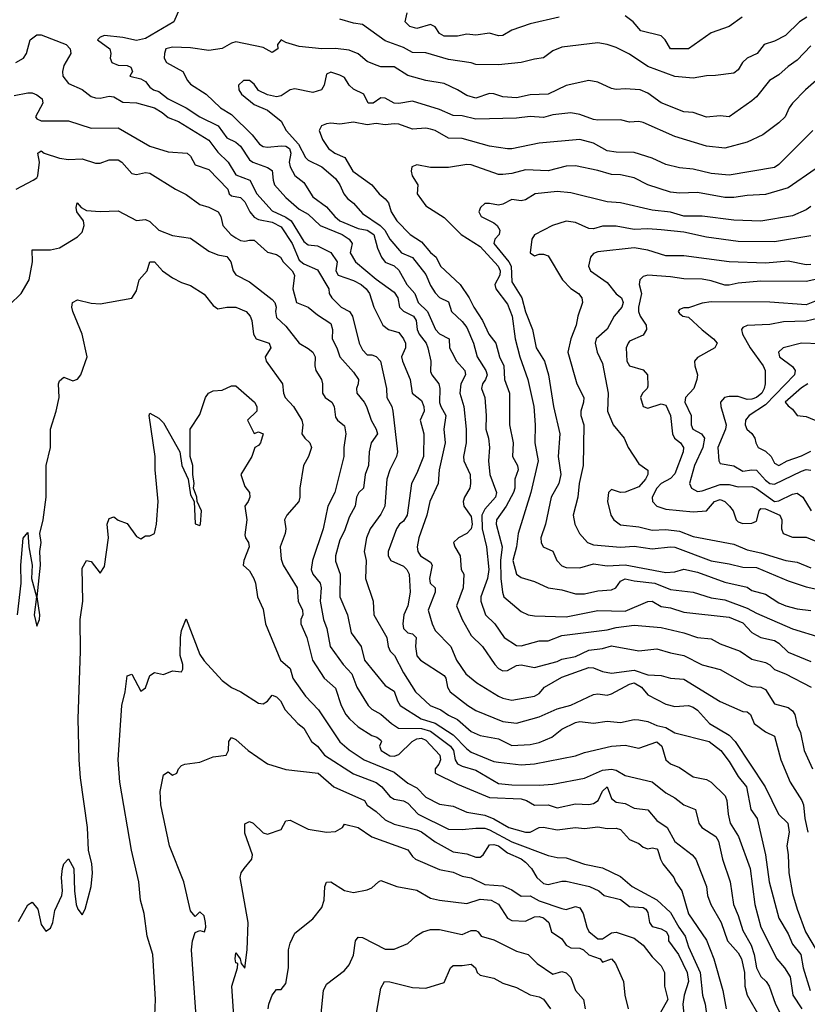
# Model space of a CAD drawing. Header units: metres. Extents: x -46681 to -43747, y -240911 to -237677.
# Tile 575 of 656: x -45799 to -45712, y -239260 to -239151. Entities that reach past the tile are written whole.
import ezdxf

# ---------------------------------------------------------------- set-up
doc = ezdxf.new("R2010")
doc.units = ezdxf.units.M
doc.layers.add('CONTOUR_INDEX', color=1, linetype='Continuous')
doc.layers.add('CONTOUR_INTER', color=3, linetype='Continuous')

msp = doc.modelspace()

# ---------------------------------------------------------------- linework, layer by layer
at = {"layer": 'CONTOUR_INDEX'}
for points, elevation in [([(-45712.1, -239154.16), (-45713.6, -239155.77), (-45714.6, -239156.46), (-45715.6, -239157.37), (-45716.64, -239158.02), (-45718.1, -239159.82), (-45718.6, -239160.26), (-45721.1, -239162), (-45722.1, -239161.92), (-45723.6, -239162.04), (-45725.1, -239161.53), (-45726.1, -239161.47), (-45728.6, -239160.47), (-45730.1, -239159.41), (-45730.93, -239159.02), (-45732.6, -239158.91), (-45733.6, -239159), (-45734.1, -239158.9), (-45735.6, -239158.2), (-45736.6, -239158), (-45739.1, -239158.54), (-45741.1, -239159.5), (-45743.1, -239159.58), (-45744.6, -239159.93), (-45746.1, -239159.82), (-45747.1, -239159.48), (-45747.6, -239159.45), (-45749.1, -239159.95), (-45750.1, -239159.65), (-45751.1, -239159.02), (-45752.6, -239158.33), (-45754.6, -239158), (-45756.6, -239157.46), (-45758.1, -239156.49), (-45759.6, -239156.48), (-45760.1, -239156.3), (-45761.1, -239155.92), (-45762.1, -239155.06), (-45763.1, -239154.67), (-45764.6, -239154.46), (-45766.1, -239154.52), (-45768.6, -239154.24), (-45770.1, -239153.8), (-45770.6, -239153.52), (-45771.02, -239154.02), (-45770.96, -239154.52), (-45771.6, -239154.9), (-45772.6, -239154.34), (-45775.6, -239153.72), (-45776.1, -239153.87), (-45777.1, -239154.47), (-45778.6, -239154.68), (-45780.6, -239154.38), (-45782.6, -239154.31), (-45783.33, -239154.52), (-45783.48, -239155.02), (-45783.54, -239155.52), (-45783.27, -239156.02), (-45781.45, -239157.02), (-45780.94, -239158.02), (-45780.6, -239158.39), (-45778.87, -239159.52), (-45777.3, -239161.02), (-45776.1, -239161.76), (-45773.81, -239164.02), (-45773, -239165.02), (-45772.6, -239165.28), (-45772.1, -239165.35), (-45770.6, -239165.23), (-45770.1, -239165.27), (-45769.67, -239165.52), (-45769.53, -239166.02), (-45769.7, -239167.02), (-45769.6, -239167.52), (-45769.1, -239168.48), (-45768.1, -239169.28), (-45767.1, -239170.87), (-45765.6, -239171.94), (-45764.68, -239173.02), (-45764.1, -239173.5), (-45762.1, -239174.36), (-45761.1, -239174.55), (-45760.35, -239175.02), (-45759.95, -239176.52), (-45759.53, -239177.52), (-45759.1, -239178.08), (-45758.1, -239178.49), (-45757.6, -239178.94), (-45756.73, -239180.52), (-45755.83, -239181.52), (-45755.48, -239182.52), (-45754.45, -239183.52), (-45753.55, -239185.52), (-45753.1, -239186), (-45752.05, -239186.52), (-45751.99, -239187.52), (-45751.76, -239188.02), (-45751.22, -239189.02), (-45750.3, -239190.02), (-45750.22, -239190.52), (-45750.75, -239191.52), (-45750.87, -239192.52), (-45750.42, -239194.02), (-45750.15, -239196.52), (-45750.17, -239198.02), (-45750.44, -239199.52), (-45750.42, -239200.02), (-45749.72, -239201.52), (-45749.67, -239202.52), (-45749.74, -239203.02), (-45750.33, -239204.02), (-45750.49, -239204.52), (-45750.41, -239205.02), (-45749.6, -239206.15), (-45749.5, -239207.02), (-45749.6, -239207.52), (-45750.07, -239208.02), (-45751, -239208.52), (-45751.56, -239209.02), (-45751.43, -239209.52), (-45750.84, -239210.52), (-45750.7, -239212.02), (-45750.42, -239212.52), (-45750.51, -239214.02), (-45751.22, -239216.02), (-45750.61, -239217.52), (-45749.6, -239219.3), (-45748.35, -239220.52), (-45746.98, -239222.52), (-45746.6, -239222.95), (-45746.1, -239223.2), (-45745.6, -239223.16), (-45744.6, -239222.63), (-45744.1, -239222.56), (-45742.6, -239222.82), (-45740.1, -239222.16), (-45739.6, -239221.92), (-45738.1, -239221.62), (-45736.6, -239220.91), (-45735.1, -239220.75), (-45734.1, -239220.45), (-45731.1, -239221.01), (-45729.1, -239220.76), (-45727.6, -239221.22), (-45726.1, -239221.51), (-45724.1, -239222.53), (-45722.1, -239223.05), (-45719.1, -239224.76), (-45718.6, -239224.95), (-45717.6, -239225.01), (-45717.1, -239225.28), (-45716.1, -239226.85), (-45714.6, -239227.26), (-45714.1, -239227.63), (-45713.86, -239228.02), (-45713.6, -239229.21), (-45713.23, -239230.02), (-45712.82, -239232.02), (-45711.89, -239234.02)], 115), ([(-45800.6, -239182.78), (-45799.34, -239181.52), (-45798.44, -239180.02), (-45798.09, -239178.02), (-45798.1, -239176.72), (-45796.1, -239176.69), (-45795.1, -239176.47), (-45793.1, -239175.28), (-45792.6, -239174.74), (-45792.35, -239174.02), (-45792.43, -239173.52), (-45793.18, -239172.52), (-45793.25, -239172.02), (-45793.15, -239171.52), (-45792.71, -239172.02), (-45792.1, -239172.35), (-45790.6, -239172.46), (-45788.6, -239172.41), (-45786.6, -239173.46), (-45785.6, -239173.36), (-45785.1, -239173.59), (-45784.12, -239174.52), (-45782.6, -239175.13), (-45780.6, -239175.42), (-45778.6, -239176.84), (-45777.6, -239177.26), (-45776.6, -239177.46), (-45776.17, -239178.02), (-45775.91, -239179.02), (-45775.6, -239179.48), (-45774.1, -239180.23), (-45771.6, -239182.19), (-45771.3, -239182.52), (-45771.16, -239183.02), (-45771.22, -239183.52), (-45771.1, -239184.18), (-45770.1, -239185.14), (-45768.62, -239187.02), (-45767.6, -239187.59), (-45767.1, -239188.02), (-45766.86, -239188.52), (-45766.89, -239189.52), (-45766.78, -239190.02), (-45766.15, -239191.02), (-45766.02, -239191.52), (-45766.03, -239192.52), (-45765.75, -239193.02), (-45765.01, -239193.52), (-45764.76, -239194.02), (-45764.6, -239195.18), (-45764.39, -239195.52), (-45763.6, -239196.14), (-45763.46, -239197.02), (-45763.69, -239198.52), (-45763.66, -239199.52), (-45764.68, -239203.52), (-45765.44, -239205.02), (-45765.95, -239207.52), (-45767.15, -239211.02), (-45767.28, -239212.02), (-45767.09, -239212.52), (-45766.28, -239213.52), (-45766.19, -239214.02), (-45766.3, -239215.52), (-45765.94, -239217.52), (-45765.56, -239218.52), (-45765.17, -239220.52), (-45763.75, -239222.52), (-45762.79, -239223.52), (-45762.24, -239225.02), (-45760.98, -239227.02), (-45760.6, -239227.44), (-45759.6, -239227.99), (-45758.41, -239229.02), (-45757.62, -239229.52), (-45755.1, -239229.58), (-45754.1, -239229.86), (-45751.9, -239231.52), (-45751.57, -239232.02), (-45751.38, -239233.02), (-45751.1, -239233.47), (-45750.6, -239233.75), (-45749.1, -239234.17), (-45746.6, -239235.64), (-45745.1, -239235.8), (-45742.1, -239235.84), (-45740.6, -239235.74), (-45737.1, -239235.05), (-45735.1, -239234.18), (-45734.1, -239234.05), (-45733.6, -239234.19), (-45732.6, -239234.78), (-45729.6, -239235.45), (-45728.1, -239236.69), (-45727.1, -239237.25), (-45726.1, -239238.01), (-45724.84, -239238.52), (-45724.44, -239240.02), (-45724.13, -239240.52), (-45722.59, -239241.52), (-45722.27, -239242.02), (-45721.84, -239244.02), (-45720.99, -239246.52), (-45720.64, -239249.02), (-45720.1, -239250.24), (-45719.6, -239251.88), (-45718.67, -239253.52), (-45718.34, -239254.52), (-45718.08, -239256.02), (-45717.6, -239256.97), (-45717.02, -239257.52), (-45716.7, -239258.02), (-45715.99, -239260.02), (-45714.23, -239263.52)], 120), ([(-45712.1, -239175.17), (-45716.1, -239175.82), (-45720.1, -239175.78), (-45723.6, -239175.31), (-45726.1, -239174.76), (-45728.6, -239174.48), (-45730.1, -239174.37), (-45731.6, -239174.46), (-45733.6, -239174.09), (-45735.1, -239174.11), (-45736.1, -239174.4), (-45736.6, -239174.34), (-45738.1, -239173.7), (-45739.1, -239173.53), (-45740.63, -239174.02), (-45742.6, -239175.06), (-45742.92, -239175.52), (-45743.09, -239177.02), (-45742.6, -239177.36), (-45742.1, -239177.18), (-45741.6, -239177.17), (-45741.1, -239177.38), (-45739.51, -239180.02), (-45738.6, -239180.96), (-45737.76, -239181.52), (-45737.37, -239182.02), (-45737.3, -239182.52), (-45737.84, -239184.02), (-45738, -239185.02), (-45738.6, -239186.52), (-45738.92, -239188.02), (-45737.94, -239191.52), (-45737.17, -239193.02), (-45737.2, -239193.52), (-45737.51, -239194.52), (-45737.48, -239195.02), (-45737.16, -239196.02), (-45737.25, -239200.52), (-45737.66, -239202.52), (-45737.81, -239204.02), (-45738.34, -239206.02), (-45738.16, -239207.02), (-45737.63, -239208.02), (-45736.76, -239209.02), (-45736.1, -239209.28), (-45733.1, -239209.56), (-45731.6, -239209.43), (-45729.6, -239209.72), (-45727.6, -239209.5), (-45727.1, -239209.56), (-45723.1, -239211.06), (-45721.1, -239211.37), (-45719.6, -239211.75), (-45718.1, -239211.81), (-45714.6, -239213.26), (-45712.6, -239213.94), (-45711.1, -239214.26)], 110), ([(-45711.1, -239187.07), (-45713.1, -239187.03), (-45715.14, -239187.52), (-45715.65, -239188.02), (-45715.56, -239188.52), (-45714.1, -239189.59), (-45713.82, -239190.02), (-45713.87, -239190.52), (-45717.1, -239193.83), (-45718.88, -239195.02), (-45719.3, -239195.52), (-45719.35, -239196.02), (-45719.16, -239196.52), (-45718.6, -239196.99), (-45718.27, -239197.52), (-45718.17, -239198.02), (-45717.89, -239198.52), (-45717.1, -239198.95), (-45716.45, -239199.52), (-45716.1, -239200.28), (-45715.6, -239200.54), (-45714.69, -239200.02), (-45713.1, -239199.47), (-45712.1, -239198.95)], 105), ([(-45775.37, -239268.02), (-45776.06, -239258.02), (-45775.43, -239256.02), (-45775.38, -239255.52), (-45775.6, -239255.44), (-45775.68, -239255.02), (-45775.6, -239254.35), (-45775.14, -239255.02), (-45775.02, -239255.52), (-45774.6, -239256.04), (-45774.35, -239254.02), (-45774.25, -239251.02), (-45775.12, -239246.02), (-45775.01, -239245.52), (-45774.69, -239245.02), (-45773.83, -239244.02), (-45773.75, -239243.52), (-45774.6, -239241.13), (-45774.6, -239240.12), (-45774.1, -239239.83), (-45773.68, -239240.02), (-45772.6, -239241.11), (-45772.1, -239241.25), (-45770.6, -239240.72), (-45770.1, -239239.77), (-45769.6, -239239.7), (-45767.6, -239240.71), (-45765.6, -239241.01), (-45764.6, -239240.96), (-45763.83, -239240.52), (-45763.6, -239240.15), (-45762.09, -239240.52), (-45760.6, -239241.55), (-45756.6, -239242.96), (-45756.1, -239243.71), (-45755.74, -239244.02), (-45753.1, -239245.15), (-45751.6, -239245.45), (-45750.6, -239245.89), (-45749.6, -239246.08), (-45748.1, -239246.8), (-45746.1, -239246.96), (-45745.1, -239247.38), (-45744.1, -239248.08), (-45743.1, -239248.04), (-45742.1, -239248.6), (-45739.6, -239249.45), (-45739.1, -239249.58), (-45738.1, -239249.23), (-45737.6, -239249.4), (-45737.25, -239250.02), (-45736.84, -239251.52), (-45736.6, -239251.99), (-45735.6, -239252.81), (-45735.1, -239252.81), (-45734.1, -239252.15), (-45733.6, -239252.07), (-45731.6, -239252.74), (-45730.6, -239253.52), (-45729.6, -239254.79), (-45728.6, -239255.79), (-45728.24, -239256.52), (-45728.24, -239258.02), (-45727.89, -239259.52), (-45728.73, -239261.02)], 125)]:
    msp.add_lwpolyline(points, dxfattribs=dict(at, elevation=elevation))
at = {"layer": 'CONTOUR_INTER'}
for points, elevation in [([(-45781.6, -239149.57), (-45782.45, -239151.52), (-45785.6, -239153.36), (-45786.6, -239153.6), (-45788.1, -239153.25), (-45790.1, -239153.04), (-45790.6, -239153.23), (-45790.88, -239153.52), (-45789.51, -239154.52), (-45789.4, -239155.02), (-45789.49, -239155.52), (-45789.29, -239156.02), (-45788.6, -239156.31), (-45787.6, -239156.36), (-45787.2, -239156.52), (-45787.03, -239157.02), (-45787.33, -239157.52), (-45786.1, -239157.82), (-45785.6, -239158.11), (-45785.1, -239158.75), (-45784.71, -239159.02), (-45784.1, -239159.21), (-45783.07, -239160.02), (-45781.1, -239161.01), (-45779.6, -239162.02), (-45777.57, -239163.02), (-45776.6, -239164.33), (-45775.6, -239164.81), (-45775.1, -239165.25), (-45774.1, -239166.78), (-45773.73, -239167.02), (-45772.1, -239167.61), (-45771.6, -239167.96), (-45771.5, -239169.02), (-45771.32, -239169.52), (-45770.1, -239170.91), (-45768.6, -239172.2), (-45767.6, -239172.75), (-45766.28, -239174.02), (-45763.85, -239175.02), (-45763.07, -239175.52), (-45762.77, -239176.02), (-45762.98, -239177.02), (-45762.37, -239178.02), (-45760.1, -239179.96), (-45758.1, -239181.39), (-45757.7, -239182.02), (-45757.52, -239183.02), (-45757.1, -239183.47), (-45755.97, -239184.02), (-45755.67, -239184.52), (-45755.56, -239185.52), (-45755.36, -239186.02), (-45754.59, -239187.02), (-45754.38, -239187.52), (-45754.08, -239189.02), (-45754.1, -239190.14), (-45753.96, -239190.52), (-45753.18, -239191.52), (-45753.06, -239192.02), (-45753.1, -239193.55), (-45752.96, -239194.02), (-45752.39, -239195.02), (-45752.61, -239196.52), (-45752.47, -239198.02), (-45753.14, -239201.02), (-45753.25, -239202.52), (-45754.18, -239204.52), (-45754.52, -239206.02), (-45755.4, -239208.52), (-45755.58, -239209.52), (-45755.49, -239210.02), (-45755.2, -239210.52), (-45754.1, -239211.21), (-45753.93, -239211.52), (-45754.2, -239213.02), (-45754.14, -239213.52), (-45753.57, -239214.02), (-45753.59, -239214.52), (-45754.35, -239216.52), (-45753.93, -239218.02), (-45753.6, -239218.75), (-45751.86, -239220.52), (-45751.24, -239222.02), (-45750.21, -239223.52), (-45749, -239224.52), (-45746.6, -239225.99), (-45746.1, -239226.22), (-45745.1, -239226.43), (-45742.6, -239226), (-45742.1, -239225.7), (-45741.52, -239225.02), (-45739.6, -239223.89), (-45736.6, -239222.85), (-45736.1, -239222.89), (-45735.1, -239223.28), (-45734.1, -239223.47), (-45731.6, -239223.14), (-45730.1, -239223.64), (-45728.6, -239223.72), (-45727.6, -239224), (-45726.1, -239224.12), (-45722.1, -239226.59), (-45719.6, -239227.7), (-45719.1, -239227.73), (-45718.75, -239228.02), (-45718.35, -239229.02), (-45717.1, -239229.93), (-45716.1, -239230.41), (-45715.38, -239233.02), (-45714.37, -239235.52), (-45713.07, -239237.52), (-45712.89, -239238.02), (-45712.74, -239239.52), (-45712.42, -239241.02)], 116), ([(-45712.54, -239151.02), (-45713.35, -239151.52), (-45714.87, -239153.02), (-45716.1, -239153.67), (-45717.22, -239154.02), (-45718.03, -239155.02), (-45719.11, -239155.52), (-45719.63, -239156.02), (-45720.1, -239156.84), (-45720.6, -239157.18), (-45722.6, -239157.46), (-45723.6, -239157.48), (-45725.1, -239157.75), (-45727.1, -239157.56), (-45730.1, -239156.46), (-45732.1, -239155.11), (-45733.6, -239154.37), (-45734.59, -239154.02), (-45735.6, -239153.85), (-45739.6, -239154.31), (-45740.6, -239154.73), (-45741.6, -239155.51), (-45742.6, -239155.63), (-45744.1, -239156.03), (-45746.6, -239156.27), (-45749.1, -239156.25), (-45749.6, -239156.06), (-45752.1, -239155.7), (-45754.6, -239154.93), (-45756.1, -239154.9), (-45757.1, -239154.37), (-45759.1, -239153.62), (-45761.6, -239151.82), (-45762.6, -239151.67), (-45764.1, -239151.23)], 116), ([(-45739.9, -239151.02), (-45743.1, -239151.73), (-45745.1, -239152.43), (-45746.1, -239153.03), (-45746.6, -239153.06), (-45747.6, -239152.76), (-45749.1, -239153), (-45750.1, -239152.87), (-45751.1, -239153.11), (-45752.6, -239153.1), (-45753.1, -239152.8), (-45753.6, -239152.09), (-45754.1, -239151.83), (-45755.6, -239152.26), (-45756.4, -239152.02), (-45756.91, -239151.52), (-45756.67, -239150.52)], 117), ([(-45719.66, -239151.02), (-45721.1, -239152.05), (-45723.1, -239152.72), (-45725.6, -239154.52), (-45727.6, -239154.49), (-45728.16, -239153.52), (-45728.6, -239153.07), (-45730.87, -239152.52), (-45731.7, -239151.52), (-45732.6, -239150.85)], 117), ([(-45799.91, -239156.02), (-45799.06, -239155.52), (-45798.73, -239155.02), (-45798.32, -239153.52), (-45797.6, -239152.96), (-45797.1, -239152.96), (-45794.36, -239154.02), (-45793.9, -239154.52), (-45793.84, -239155.02), (-45794.6, -239156.36), (-45794.77, -239157.02), (-45794.71, -239157.52), (-45794.1, -239158.34), (-45792.6, -239159.01), (-45791.6, -239159.76), (-45791.1, -239159.92), (-45790.6, -239159.95), (-45789.6, -239159.74), (-45789.1, -239159.81), (-45788.1, -239160.38), (-45786.6, -239160.47), (-45784.6, -239161.03), (-45783.73, -239161.52), (-45783.1, -239162.08), (-45781.95, -239162.52), (-45778.6, -239164.61), (-45777.6, -239165.91), (-45776.46, -239167.02), (-45775.6, -239168.43), (-45774.06, -239169.02), (-45773.27, -239170.52), (-45771.6, -239172.4), (-45770.1, -239173.08), (-45769.5, -239173.52), (-45768.1, -239175.79), (-45767.6, -239176.16), (-45766.6, -239176.25), (-45765.1, -239177), (-45764.4, -239178.02), (-45764.56, -239179.02), (-45764.29, -239179.52), (-45762.6, -239180.1), (-45761.77, -239180.52), (-45761.2, -239181.02), (-45760.85, -239181.52), (-45760.37, -239183.02), (-45759.38, -239185.02), (-45758.74, -239185.52), (-45757.6, -239185.85), (-45757.09, -239186.52), (-45756.85, -239187.02), (-45756.85, -239187.52), (-45757.31, -239188.52), (-45757.2, -239189.02), (-45756.34, -239191.02), (-45756.14, -239192.52), (-45755.1, -239193.33), (-45754.85, -239194.02), (-45754.81, -239194.52), (-45755.25, -239195.52), (-45754.84, -239197.02), (-45754.86, -239199.52), (-45755.6, -239201.37), (-45756.21, -239202.52), (-45756.68, -239206.02), (-45757.1, -239206.68), (-45757.53, -239207.02), (-45757.86, -239207.52), (-45758.78, -239210.02), (-45758.77, -239210.52), (-45758.5, -239211.02), (-45757.1, -239211.64), (-45756.7, -239212.02), (-45756.46, -239212.52), (-45756.33, -239214.52), (-45756.62, -239216.02), (-45757.03, -239217.02), (-45757.15, -239218.02), (-45757.07, -239218.52), (-45756.6, -239219.02), (-45756.1, -239219.11), (-45755.68, -239219.52), (-45755.74, -239220.52), (-45755.6, -239221.55), (-45755.2, -239222.02), (-45752.6, -239223.72), (-45752.42, -239224.02), (-45752.22, -239225.02), (-45751.94, -239225.52), (-45749.98, -239227.02), (-45749.1, -239227.57), (-45746.1, -239228.81), (-45744.6, -239228.99), (-45742.1, -239228.3), (-45740.1, -239227.42), (-45738.6, -239226.98), (-45736.1, -239225.81), (-45735.6, -239225.75), (-45734.6, -239225.89), (-45734.1, -239225.75), (-45732.1, -239224.66), (-45731.6, -239224.52), (-45730.8, -239225.02), (-45730.1, -239225.87), (-45728.1, -239226.87), (-45727.1, -239227.15), (-45725.6, -239227.04), (-45725.1, -239227.22), (-45724.6, -239227.55), (-45723.29, -239229.02), (-45721.1, -239230.32), (-45720.43, -239231.02), (-45717.11, -239236.02), (-45715.64, -239239.02), (-45714.64, -239240.02), (-45714.46, -239241.02), (-45714.75, -239242.52), (-45714.59, -239243.52), (-45714.51, -239245.52), (-45714.1, -239247.79), (-45713.58, -239249.52), (-45712.66, -239252.02), (-45711.48, -239254.02)], 117), ([(-45711.48, -239158.02), (-45712.66, -239159.02), (-45714.1, -239160.52), (-45714.48, -239161.02), (-45714.93, -239162.02), (-45715.6, -239162.68), (-45717.4, -239164.02), (-45719.1, -239164.82), (-45721.6, -239165.49), (-45723.6, -239165.26), (-45727.1, -239164.18), (-45730.6, -239162.65), (-45731.1, -239162.53), (-45732.1, -239162.59), (-45733.1, -239162.36), (-45735.6, -239162.39), (-45736.1, -239162.32), (-45737.6, -239161.75), (-45738.6, -239161.56), (-45740.6, -239161.79), (-45741.6, -239162.1), (-45743.1, -239161.99), (-45744.6, -239162.17), (-45749.1, -239162.28), (-45750.6, -239161.91), (-45751.6, -239161.87), (-45753.1, -239161.19), (-45756.1, -239160.27), (-45757.6, -239160.53), (-45758.1, -239160.51), (-45759.1, -239159.96), (-45759.6, -239159.91), (-45760.44, -239160.52), (-45760.98, -239160.52), (-45761.47, -239159.52), (-45762.6, -239158.97), (-45763.07, -239158.52), (-45763.6, -239157.68), (-45764.1, -239157.4), (-45765.1, -239157.1), (-45765.6, -239157.29), (-45765.84, -239158.52), (-45766.15, -239159.02), (-45767.1, -239159.34), (-45769.1, -239158.92), (-45769.6, -239159.03), (-45770.6, -239159.71), (-45771.1, -239159.81), (-45772.1, -239159.59), (-45773.1, -239159.1), (-45773.6, -239158.42), (-45774.1, -239157.99), (-45774.76, -239158.02), (-45775.32, -239158.52), (-45775.29, -239159.02), (-45774.98, -239159.52), (-45773.6, -239160.66), (-45772.1, -239161.29), (-45770.6, -239162.51), (-45770.05, -239163.52), (-45768.67, -239165.02), (-45767.92, -239166.52), (-45767.6, -239166.82), (-45766.09, -239167.52), (-45764.6, -239168.83), (-45764.1, -239169.51), (-45763.67, -239170.52), (-45763.26, -239171.02), (-45762.6, -239171.56), (-45761.6, -239172.71), (-45759.66, -239174.02), (-45759.13, -239174.52), (-45758.6, -239175.53), (-45757.3, -239177.02), (-45756.1, -239177.56), (-45754.6, -239179.43), (-45754.1, -239180.63), (-45753.6, -239181.46), (-45753.1, -239181.96), (-45752.1, -239182.46), (-45751.79, -239183.52), (-45750.6, -239184.61), (-45750.1, -239185.28), (-45749.35, -239187.02), (-45748.96, -239188.52), (-45747.97, -239190.02), (-45747.85, -239190.52), (-45748.01, -239191.02), (-45748.37, -239191.52), (-45748.47, -239192.02), (-45748.09, -239193.02), (-45747.94, -239195.02), (-45747.99, -239196.52), (-45747.68, -239197.52), (-45747.58, -239198.52), (-45747.69, -239200.02), (-45747.56, -239201.52), (-45746.8, -239203.52), (-45746.91, -239204.02), (-45748.1, -239205.34), (-45748.42, -239206.02), (-45748.4, -239207.52), (-45747.93, -239209.52), (-45747.67, -239212.02), (-45747.79, -239213.02), (-45748.54, -239215.02), (-45748.53, -239215.52), (-45748.02, -239217.02), (-45747, -239218.02), (-45745.97, -239219.52), (-45744.6, -239220.39), (-45744.1, -239220.44), (-45742.1, -239219.89), (-45741.1, -239219.88), (-45739.6, -239219.32), (-45734.6, -239218.66), (-45733.6, -239218.43), (-45731.6, -239218.18), (-45728.6, -239218.43), (-45726.1, -239219.01), (-45724.6, -239219.52), (-45723.1, -239219.66), (-45722.1, -239220.23), (-45719.89, -239221.02), (-45718.6, -239221.93), (-45717.1, -239222.3), (-45716.6, -239222.56), (-45716.1, -239223.04), (-45714.88, -239223.52), (-45712.06, -239225.02)], 114), ([(-45800.1, -239159.66), (-45798.6, -239159.35), (-45798.1, -239159.38), (-45797.6, -239159.58), (-45797.02, -239160.02), (-45796.92, -239160.52), (-45797.74, -239162.02), (-45797.6, -239162.24), (-45797.1, -239162.45), (-45794.1, -239162.45), (-45791.6, -239163.27), (-45788.6, -239163.24), (-45785.1, -239165.25), (-45783.1, -239165.87), (-45780.98, -239166.02), (-45780.6, -239166.36), (-45780.1, -239167.31), (-45778.6, -239167.82), (-45776.5, -239170.02), (-45776.33, -239170.52), (-45776.1, -239170.74), (-45775.1, -239170.94), (-45774.6, -239171.41), (-45774.05, -239172.52), (-45773.6, -239173.08), (-45773.1, -239173.36), (-45771.6, -239173.65), (-45770.6, -239174.18), (-45769.4, -239176.02), (-45768.6, -239177.84), (-45768.1, -239178.25), (-45766.6, -239178.91), (-45765.34, -239181.02), (-45765.3, -239181.52), (-45765.02, -239182.02), (-45763.96, -239183.02), (-45763.05, -239183.52), (-45762.71, -239184.02), (-45762, -239187.02), (-45761.6, -239187.75), (-45761.1, -239188.31), (-45760.6, -239188.3), (-45760.1, -239188.47), (-45759.62, -239189.02), (-45758.98, -239192.02), (-45758.93, -239193.02), (-45758.39, -239194.02), (-45758.25, -239194.52), (-45757.76, -239199.02), (-45757.87, -239199.52), (-45758.59, -239201.02), (-45758.91, -239202.02), (-45759.15, -239205.02), (-45759.6, -239205.89), (-45760.78, -239207.52), (-45761.18, -239208.52), (-45761.43, -239210.02), (-45761.22, -239211.02), (-45761.3, -239213.02), (-45760.43, -239215.52), (-45760.36, -239217.02), (-45758.92, -239219.52), (-45758.76, -239220.52), (-45758.56, -239221.02), (-45758.07, -239221.52), (-45757.1, -239223.43), (-45755.74, -239225.52), (-45754.12, -239227.02), (-45752.95, -239227.52), (-45752.1, -239228.11), (-45751.1, -239228.58), (-45749.6, -239229.92), (-45748.6, -239230.36), (-45746.6, -239230.72), (-45745.1, -239231.45), (-45743.1, -239231.34), (-45742.1, -239231.11), (-45740.7, -239230.52), (-45739.6, -239229.65), (-45738.1, -239228.91), (-45737.6, -239228.81), (-45736.1, -239228.97), (-45734.6, -239228.78), (-45733.1, -239228.93), (-45731.6, -239228.58), (-45731.1, -239228.61), (-45730.1, -239228.79), (-45729.1, -239229.24), (-45728.1, -239229.45), (-45727.1, -239230.05), (-45723.3, -239231.02), (-45722.04, -239232.02), (-45721.1, -239233.21), (-45720.1, -239234.86), (-45719.19, -239236.02), (-45718.71, -239238.52), (-45718.02, -239239.52), (-45717.08, -239243.52), (-45716.68, -239246.52), (-45715.62, -239250.52), (-45714.6, -239252.27), (-45714.1, -239253.38), (-45713.19, -239254.52), (-45712.94, -239256.02), (-45712.14, -239258.52)], 118), ([(-45711.86, -239163.52), (-45715.6, -239167.29), (-45716.1, -239167.6), (-45721.1, -239168.47), (-45723.1, -239168.28), (-45725.1, -239167.79), (-45726.6, -239167.64), (-45728.1, -239167.29), (-45729.6, -239166.58), (-45731.6, -239165.96), (-45733.6, -239165.93), (-45734.6, -239165.77), (-45736.1, -239164.93), (-45737.6, -239164.51), (-45742.1, -239164.93), (-45745.1, -239165.56), (-45745.6, -239165.55), (-45747.6, -239165.24), (-45750.6, -239164.42), (-45752.1, -239164.36), (-45753.6, -239163.51), (-45754.1, -239163.36), (-45754.6, -239163.27), (-45756.1, -239163.39), (-45757.6, -239162.84), (-45758.1, -239162.79), (-45759.1, -239162.89), (-45760.1, -239162.77), (-45761.1, -239162.89), (-45762.6, -239162.59), (-45764.1, -239162.84), (-45765.1, -239162.72), (-45765.6, -239162.78), (-45766.16, -239163.02), (-45766.39, -239163.52), (-45766.02, -239164.52), (-45765.38, -239165.52), (-45764.68, -239166.02), (-45763.58, -239166.52), (-45762.67, -239168.02), (-45760.6, -239169.52), (-45759.77, -239170.52), (-45759.1, -239171.06), (-45758.75, -239171.52), (-45758.45, -239172.52), (-45757.82, -239173.52), (-45756.35, -239175.02), (-45755.1, -239175.84), (-45754.1, -239177), (-45753.48, -239177.52), (-45752.98, -239178.52), (-45750.84, -239180.52), (-45749.82, -239182.02), (-45749.33, -239183.02), (-45748.37, -239184.52), (-45747.67, -239186.02), (-45746.89, -239187.02), (-45746.49, -239188.52), (-45746, -239189.52), (-45745.91, -239191.02), (-45745.39, -239192.52), (-45745.39, -239196.02), (-45744.98, -239198.02), (-45745.05, -239199.52), (-45744.5, -239200.52), (-45744.42, -239201.02), (-45744.79, -239202.02), (-45744.79, -239203.02), (-45744.93, -239203.52), (-45745.76, -239205.02), (-45746.8, -239206.52), (-45746.84, -239207.02), (-45746.17, -239209.52), (-45746.35, -239211.02), (-45746.33, -239213.02), (-45746.15, -239214.52), (-45745.99, -239215.02), (-45744.1, -239216.65), (-45743.3, -239217.02), (-45742.6, -239217.14), (-45739.1, -239217.25), (-45735.6, -239216.56), (-45732.6, -239216.6), (-45730.1, -239215.56), (-45729.6, -239215.52), (-45728.6, -239216.09), (-45727.6, -239216.24), (-45726.1, -239216.72), (-45721.1, -239217.28), (-45719.6, -239217.89), (-45718.6, -239218.96), (-45718.1, -239219.28), (-45717.59, -239219.52), (-45716.1, -239219.85), (-45715.6, -239220.15), (-45714.6, -239221.14), (-45712.1, -239222.17)], 113), ([(-45799.88, -239170.02), (-45797.99, -239169.02), (-45797.6, -239168.74), (-45797.49, -239168.52), (-45797.29, -239167.02), (-45797.49, -239166.02), (-45797.1, -239165.77), (-45796.8, -239166.02), (-45795.1, -239166.58), (-45794.1, -239166.71), (-45792.6, -239166.65), (-45791.1, -239167.12), (-45790.6, -239167.12), (-45789.6, -239166.75), (-45788.6, -239166.75), (-45788.21, -239167.02), (-45787.1, -239168.26), (-45786.6, -239168.37), (-45785.6, -239168.16), (-45785.1, -239168.25), (-45782.27, -239170.02), (-45781.1, -239170.59), (-45779.6, -239171.71), (-45778.6, -239171.99), (-45777.56, -239172.52), (-45777.27, -239173.02), (-45777.04, -239174.02), (-45776.16, -239175.02), (-45775.6, -239175.39), (-45775.1, -239175.67), (-45774.6, -239175.76), (-45774.1, -239175.62), (-45773.6, -239175.65), (-45772.1, -239176.95), (-45771.1, -239177.22), (-45770.67, -239177.52), (-45770.38, -239178.02), (-45769.38, -239179.02), (-45769.11, -239179.52), (-45769.31, -239181.02), (-45768.92, -239182.52), (-45767.6, -239183.05), (-45766.6, -239183.9), (-45765.1, -239184.86), (-45764.91, -239185.52), (-45764.97, -239186.52), (-45764.44, -239187.52), (-45764.11, -239188.52), (-45762.6, -239190.21), (-45762.07, -239191.02), (-45762.08, -239191.52), (-45762.26, -239192.02), (-45762.23, -239192.52), (-45761.42, -239193.52), (-45761.16, -239194.02), (-45760.66, -239195.52), (-45760.09, -239196.52), (-45759.97, -239197.02), (-45760.66, -239198.02), (-45760.89, -239199.02), (-45760.94, -239200.52), (-45761.32, -239201.52), (-45761.49, -239203.02), (-45762.02, -239203.52), (-45762.29, -239204.02), (-45762.43, -239205.02), (-45763.1, -239206.25), (-45763.6, -239207.75), (-45764.1, -239208.74), (-45764.6, -239210.52), (-45764.6, -239211.08), (-45764.08, -239212.52), (-45764.13, -239215.02), (-45763.26, -239217.02), (-45762.85, -239219.02), (-45761.76, -239220.52), (-45761.38, -239222.02), (-45759.1, -239224.81), (-45758.1, -239225.45), (-45757.75, -239226.52), (-45757.44, -239227.02), (-45755.12, -239228.52), (-45753.6, -239228.98), (-45751.6, -239230.28), (-45750.1, -239231.81), (-45749.6, -239232.18), (-45747.1, -239233.21), (-45746.6, -239233.29), (-45744.1, -239233.59), (-45742.6, -239233.48), (-45738.1, -239232.6), (-45737.1, -239232.22), (-45734.1, -239231.51), (-45732.6, -239231.42), (-45731.1, -239231.75), (-45729.1, -239231.06), (-45728.53, -239231.52), (-45728.11, -239233.02), (-45727.6, -239233.47), (-45726.6, -239233.89), (-45725.1, -239234.9), (-45723.6, -239235.22), (-45723.1, -239235.51), (-45721.53, -239237.02), (-45721.36, -239237.52), (-45721.23, -239239.02), (-45720.99, -239240.02), (-45720.07, -239241.52), (-45718.79, -239245.02), (-45718.26, -239249.02), (-45717.62, -239251.52), (-45715.83, -239255.02), (-45714.98, -239256.02), (-45714.38, -239257.02), (-45714.06, -239259.02), (-45713.08, -239260.52)], 119), ([(-45711.6, -239167.8), (-45714.6, -239169.86), (-45717.1, -239170.58), (-45719.1, -239170.7), (-45720.6, -239170.94), (-45721.6, -239170.94), (-45724.6, -239170.39), (-45726.6, -239170.44), (-45727.6, -239170.34), (-45730.1, -239169.54), (-45731.6, -239168.76), (-45733.1, -239168.44), (-45734.1, -239168.38), (-45735.6, -239167.93), (-45738.1, -239167.43), (-45739.1, -239167.47), (-45741.1, -239167.99), (-45743.6, -239167.88), (-45745.1, -239168.29), (-45746.1, -239168.4), (-45746.6, -239168.38), (-45749.6, -239167.31), (-45750.1, -239167.29), (-45752.1, -239167.61), (-45754.1, -239167.63), (-45755.6, -239167.33), (-45756.17, -239167.52), (-45756.23, -239168.02), (-45756.12, -239168.52), (-45755.51, -239169.52), (-45755.56, -239170.52), (-45754.6, -239171.83), (-45752.6, -239173.13), (-45750.73, -239175.02), (-45748.6, -239176.33), (-45746.63, -239178.52), (-45746.41, -239179.02), (-45746.44, -239179.52), (-45746.98, -239180.52), (-45746.9, -239181.02), (-45745.6, -239182.71), (-45745.08, -239184.02), (-45744.75, -239186.52), (-45744.24, -239188.52), (-45743.34, -239191.02), (-45742.69, -239194.02), (-45742.55, -239196.02), (-45742.59, -239198.02), (-45742.2, -239200.02), (-45743, -239203.52), (-45744.43, -239208.02), (-45744.59, -239209.52), (-45744.99, -239211.02), (-45744.6, -239212.52), (-45744.1, -239212.91), (-45742.6, -239213.33), (-45741.1, -239214.05), (-45739.6, -239214.25), (-45738.1, -239214.7), (-45737.1, -239214.69), (-45735.6, -239214.37), (-45734.1, -239214.27), (-45733.62, -239214.02), (-45733.1, -239213.32), (-45732.6, -239213.03), (-45731.6, -239213.28), (-45729.33, -239213.52), (-45727.6, -239214.24), (-45725.1, -239214.51), (-45723.1, -239215.14), (-45721.6, -239215.36), (-45719.1, -239216.28), (-45718.1, -239216.84), (-45714.1, -239218.55), (-45710.97, -239219.52)], 112), ([(-45712.1, -239171.92), (-45712.6, -239172.27), (-45714.1, -239172.96), (-45717.6, -239173.53), (-45720.6, -239173.42), (-45724.1, -239172.98), (-45726.1, -239172.99), (-45727.6, -239172.54), (-45729.6, -239172.32), (-45733.1, -239171.5), (-45734.6, -239171.42), (-45738.6, -239170.41), (-45740.1, -239170.25), (-45742.54, -239170.52), (-45743.6, -239171.18), (-45744.1, -239171.28), (-45745.1, -239171.15), (-45746.1, -239171.67), (-45746.6, -239171.77), (-45747.6, -239171.57), (-45748.1, -239171.6), (-45748.57, -239172.02), (-45748.76, -239172.52), (-45748.5, -239173.02), (-45747.1, -239173.71), (-45746.72, -239174.02), (-45746.45, -239174.52), (-45746.52, -239175.02), (-45747.01, -239175.52), (-45747.09, -239176.02), (-45745.43, -239178.02), (-45745.18, -239178.52), (-45745.1, -239180.24), (-45744.02, -239182.02), (-45743.6, -239183.54), (-45742.82, -239185.52), (-45742.41, -239187.52), (-45741.5, -239189.02), (-45741.05, -239190.52), (-45740.51, -239194.02), (-45739.82, -239197.02), (-45739.98, -239199.52), (-45739.71, -239201.52), (-45739.91, -239202.52), (-45740.77, -239204.02), (-45741.38, -239207.02), (-45741.9, -239208.52), (-45741.89, -239209.02), (-45741.67, -239209.52), (-45740.6, -239209.98), (-45740.13, -239211.02), (-45739.6, -239211.6), (-45739.1, -239211.81), (-45737.6, -239211.82), (-45736.1, -239211.4), (-45734.6, -239211.62), (-45732.6, -239211.48), (-45728.1, -239212.33), (-45727.1, -239212.26), (-45726.1, -239211.99), (-45724.6, -239212.32), (-45721.6, -239213.41), (-45719.1, -239213.98), (-45718.6, -239214.35), (-45717.1, -239214.72), (-45715.6, -239215.71), (-45714.84, -239216.02), (-45713.6, -239216.35), (-45712.1, -239216.56)], 111), ([(-45712.1, -239178.32), (-45712.6, -239178.36), (-45714.6, -239177.96), (-45717.1, -239178.18), (-45721.1, -239178.04), (-45726.1, -239177.35), (-45728.1, -239177.36), (-45730.1, -239176.73), (-45731.6, -239176.48), (-45735.6, -239176.94), (-45736.1, -239177.12), (-45736.41, -239177.52), (-45736.64, -239178.52), (-45736.41, -239179.02), (-45734.6, -239180.32), (-45733.6, -239181.56), (-45732.99, -239182.02), (-45732.8, -239182.52), (-45732.96, -239183.02), (-45733.8, -239184.02), (-45734.6, -239185.45), (-45735.81, -239186.52), (-45735.9, -239187.02), (-45735.69, -239188.02), (-45735.1, -239189.25), (-45734.49, -239192.52), (-45734.53, -239194.52), (-45733.93, -239196.02), (-45732.7, -239197.52), (-45732.26, -239198.52), (-45731.1, -239200.34), (-45730.1, -239201.05), (-45730.08, -239201.52), (-45730.33, -239202.02), (-45731.1, -239202.88), (-45732.6, -239203.47), (-45733.1, -239203.51), (-45734.1, -239203.16), (-45734.42, -239203.52), (-45734.55, -239204.52), (-45734.16, -239206.02), (-45733.86, -239206.52), (-45733.1, -239207.07), (-45731.1, -239207.3), (-45729.6, -239207.67), (-45728.1, -239207.6), (-45726.6, -239207.77), (-45725.1, -239208.35), (-45720.6, -239209.22), (-45719.1, -239209.84), (-45717.6, -239210.17), (-45714.84, -239211.02), (-45713.6, -239211.22), (-45712.1, -239211.82)], 109), ([(-45799.72, -239217.02), (-45799.32, -239213.52), (-45799.35, -239211.52), (-45799.1, -239208.56), (-45798.6, -239207.93), (-45798.49, -239209.52), (-45798.12, -239211.52), (-45798.18, -239213.02), (-45797.64, -239215.02), (-45797.87, -239217.02), (-45797.6, -239218.27), (-45797.3, -239217.52), (-45797.25, -239217.02), (-45797.54, -239215.02), (-45797.17, -239211.52), (-45797.26, -239210.02), (-45797.11, -239209.02), (-45797.25, -239208.02), (-45796.89, -239206.52), (-45796.56, -239204.02), (-45796.58, -239200.52), (-45796.1, -239198.52), (-45796.09, -239196.52), (-45795.45, -239194.52), (-45795.13, -239193.02), (-45795.21, -239191.52), (-45795.1, -239191.16), (-45794.6, -239190.76), (-45793.6, -239191.18), (-45793.1, -239190.99), (-45792.75, -239190.52), (-45792.05, -239188.52), (-45792.6, -239186.02), (-45793.62, -239183.52), (-45793.74, -239183.02), (-45793.66, -239182.52), (-45793.1, -239182.21), (-45791.6, -239182.61), (-45790.6, -239182.68), (-45787.1, -239182.06), (-45786.6, -239181.25), (-45786.27, -239180.02), (-45785.4, -239179.02), (-45785.12, -239178.02), (-45784.6, -239178.03), (-45783.72, -239179.02), (-45782.6, -239179.78), (-45781.6, -239180.32), (-45780.6, -239180.66), (-45779.1, -239181.62), (-45778.1, -239182.85), (-45777.6, -239183.21), (-45776.6, -239183.03), (-45775.6, -239183.05), (-45774.46, -239183.52), (-45774.02, -239184.02), (-45773.84, -239184.52), (-45773.67, -239186.02), (-45773.35, -239186.52), (-45771.93, -239187.02), (-45771.74, -239187.52), (-45772.36, -239188.52), (-45772.25, -239189.02), (-45770.45, -239191.52), (-45770.33, -239192.52), (-45770.15, -239193.02), (-45769.25, -239194.02), (-45768.32, -239195.52), (-45768.21, -239196.02), (-45768.31, -239197.02), (-45768, -239197.52), (-45767.45, -239198.02), (-45767.24, -239198.52), (-45767.57, -239199.52), (-45768.15, -239200.52), (-45768.55, -239203.02), (-45768.52, -239204.02), (-45768.66, -239204.52), (-45769.97, -239206.02), (-45770.24, -239206.52), (-45770.1, -239207.52), (-45770.14, -239208.02), (-45770.71, -239209.52), (-45770.6, -239210.88), (-45770.38, -239211.52), (-45768.82, -239214.02), (-45768.72, -239215.52), (-45768.25, -239216.52), (-45768.2, -239217.02), (-45768.41, -239217.52), (-45768.41, -239218.02), (-45767.77, -239219.52), (-45767.14, -239222.02), (-45765.86, -239224.02), (-45764.6, -239225.11), (-45763.98, -239227.02), (-45763.46, -239228.02), (-45763.05, -239228.52), (-45762.1, -239229.4), (-45760.6, -239230.33), (-45760.02, -239230.52), (-45759.6, -239230.88), (-45759.53, -239231.02), (-45759.73, -239231.52), (-45759.56, -239232.02), (-45758.6, -239232.6), (-45758.1, -239232.64), (-45757.6, -239232.45), (-45756.12, -239231.02), (-45755.6, -239230.7), (-45755.1, -239230.66), (-45754.6, -239230.85), (-45753.07, -239232.52), (-45752.99, -239233.02), (-45753.19, -239233.52), (-45753.58, -239234.02), (-45753.57, -239234.52), (-45751.1, -239235.72), (-45747.6, -239237.2), (-45744.1, -239237.35), (-45743.51, -239237.52), (-45742.6, -239238.05), (-45741.1, -239238), (-45740.1, -239238.32), (-45738.1, -239237.9), (-45736.6, -239237.96), (-45736.1, -239237.86), (-45735.59, -239237.52), (-45735.1, -239236.5), (-45734.6, -239236.02), (-45734.1, -239237.29), (-45733.6, -239237.72), (-45732.6, -239237.86), (-45731.6, -239238.37), (-45730.1, -239238.54), (-45729.1, -239239.72), (-45727.96, -239240.52), (-45727.1, -239242.04), (-45725.2, -239243.52), (-45724.78, -239244.02), (-45723.6, -239247.02), (-45723.49, -239248.02), (-45723.14, -239249.02), (-45722, -239251.02), (-45721.29, -239253.02), (-45720.1, -239254.34), (-45719.76, -239255.02), (-45719.4, -239256.52), (-45719.37, -239258.02), (-45719.11, -239259.02), (-45717.69, -239261.52)], 121), ([(-45711.1, -239179.86), (-45712.6, -239180.19), (-45717.6, -239180.17), (-45720.1, -239180.38), (-45721.1, -239180.59), (-45721.6, -239180.59), (-45723.1, -239180.12), (-45724.1, -239179.96), (-45726.1, -239179.92), (-45727.6, -239179.67), (-45730.1, -239179.52), (-45730.6, -239179.65), (-45730.97, -239180.02), (-45731.03, -239180.52), (-45730.78, -239181.52), (-45731.11, -239183.02), (-45731.11, -239183.52), (-45730.92, -239184.02), (-45730.26, -239185.02), (-45730.22, -239185.52), (-45730.6, -239186.13), (-45732.1, -239186.79), (-45732.28, -239187.02), (-45732.47, -239187.52), (-45732.4, -239189.02), (-45732.1, -239189.53), (-45730.6, -239189.95), (-45730.13, -239190.52), (-45730.1, -239191.75), (-45730.18, -239192.02), (-45730.69, -239192.52), (-45730.91, -239193.02), (-45730.6, -239194), (-45730.1, -239194.21), (-45728.6, -239193.7), (-45728.1, -239193.85), (-45727.6, -239195.02), (-45727.36, -239197.02), (-45727.14, -239197.52), (-45726.49, -239198.02), (-45726.14, -239198.52), (-45726.19, -239199.02), (-45727.1, -239201.44), (-45727.6, -239201.96), (-45728.6, -239202.51), (-45729.09, -239203.02), (-45729.61, -239204.02), (-45729.58, -239204.52), (-45729.11, -239205.02), (-45728.1, -239205.34), (-45725.1, -239205.65), (-45723.6, -239205.53), (-45722.73, -239204.52), (-45722.1, -239204.28), (-45721.6, -239204.51), (-45721.05, -239205.02), (-45720.68, -239205.52), (-45720.34, -239206.52), (-45720.1, -239206.75), (-45719.6, -239206.92), (-45718.6, -239206.89), (-45718.1, -239206.67), (-45717.79, -239205.52), (-45717.6, -239205.29), (-45717.1, -239205.32), (-45715.52, -239206.02), (-45715.28, -239206.52), (-45715.34, -239207.52), (-45715.14, -239208.02), (-45714.1, -239208.43), (-45712.6, -239208.45), (-45711.1, -239209.06)], 108), ([(-45708.18, -239181.02), (-45712.6, -239182.78), (-45716.6, -239182.49), (-45723.1, -239182.44), (-45724.1, -239182.59), (-45725.6, -239183.1), (-45726.1, -239183.11), (-45726.6, -239183.28), (-45726.74, -239183.52), (-45726.6, -239183.74), (-45726.24, -239184.02), (-45725.6, -239184.16), (-45724.1, -239185.56), (-45722.84, -239186.52), (-45722.44, -239187.02), (-45722.69, -239187.52), (-45724.6, -239188.58), (-45724.93, -239189.02), (-45724.91, -239189.52), (-45724.6, -239190.52), (-45724.66, -239191.02), (-45725.02, -239192.02), (-45725.93, -239193.02), (-45726, -239193.52), (-45725.3, -239195.02), (-45725.3, -239196.02), (-45725.12, -239196.52), (-45724.15, -239197.02), (-45723.83, -239197.52), (-45724.03, -239198.52), (-45724.94, -239200.52), (-45725.49, -239202.52), (-45725.27, -239203.02), (-45724.6, -239203.39), (-45724.1, -239203.34), (-45722.1, -239202.61), (-45721.1, -239202.64), (-45720.1, -239202.89), (-45718.6, -239202.85), (-45718.1, -239203.08), (-45716.1, -239204.5), (-45715.6, -239204.43), (-45714.1, -239203.69), (-45713.6, -239203.6), (-45712.96, -239204.02), (-45712.04, -239205.52)], 107), ([(-45707.6, -239183.42), (-45712.6, -239184.57), (-45715.1, -239184.67), (-45716.6, -239184.94), (-45719.1, -239185.07), (-45719.6, -239185.27), (-45719.76, -239185.52), (-45719.63, -239186.02), (-45718.8, -239187.52), (-45717.35, -239189.52), (-45717.14, -239190.02), (-45717.11, -239191.52), (-45717.22, -239192.02), (-45717.5, -239192.52), (-45718.1, -239193), (-45718.6, -239193.21), (-45719.1, -239193.22), (-45720.1, -239192.92), (-45721.1, -239192.89), (-45721.62, -239193.02), (-45722.05, -239193.52), (-45722.01, -239194.02), (-45721.45, -239196.02), (-45721.51, -239196.52), (-45722.37, -239198.52), (-45722.26, -239200.02), (-45722.1, -239200.29), (-45720.6, -239200.58), (-45719.6, -239201.15), (-45718.6, -239201), (-45718.1, -239201.05), (-45717.1, -239202.15), (-45716.6, -239202.52), (-45716.1, -239202.58), (-45713.1, -239201.14), (-45712.6, -239200.98), (-45712.1, -239201.06)], 106), ([(-45799.6, -239250.9), (-45798.6, -239249.05), (-45798.1, -239248.74), (-45797.47, -239249.52), (-45797.1, -239251.21), (-45796.6, -239251.97), (-45796.1, -239251.62), (-45795.82, -239251.02), (-45795.6, -239249.68), (-45794.84, -239248.02), (-45794.77, -239247.52), (-45794.88, -239246.02), (-45794.76, -239245.02), (-45794.6, -239244.53), (-45794.1, -239243.97), (-45793.52, -239245.02), (-45793.43, -239247.52), (-45793.23, -239249.02), (-45793.06, -239249.52), (-45792.6, -239250.15), (-45792.26, -239249.52), (-45791.6, -239247.02), (-45791.46, -239245.52), (-45791.51, -239244.52), (-45791.87, -239243.02), (-45792.01, -239240.52), (-45792.78, -239235.02), (-45792.91, -239233.02), (-45793.01, -239228.52), (-45792.77, -239221.02), (-45792.82, -239217.52), (-45792.51, -239215.52), (-45792.6, -239211.86), (-45792.1, -239211.02), (-45791.6, -239211.14), (-45790.6, -239212.43), (-45790.1, -239211.67), (-45789.68, -239208.52), (-45789.84, -239207.02), (-45789.6, -239206.37), (-45789.1, -239206.21), (-45788.6, -239206.58), (-45787.6, -239206.95), (-45786.6, -239208.35), (-45786.1, -239208.61), (-45785.6, -239208.29), (-45785.1, -239208.3), (-45784.6, -239208.02), (-45784.37, -239207.02), (-45784.18, -239204.52), (-45784.53, -239201.02), (-45784.53, -239199.52), (-45785.2, -239195.02), (-45785.1, -239194.76), (-45784.1, -239195.31), (-45783.6, -239195.8), (-45781.81, -239199.02), (-45781.59, -239200.52), (-45780.88, -239202.02), (-45780.6, -239203.77), (-45780.22, -239204.52), (-45780.1, -239206.98), (-45779.6, -239207.15), (-45779.5, -239207.02), (-45779.4, -239205.52), (-45779.89, -239204.52), (-45779.9, -239204.02), (-45780.27, -239203.02), (-45780.2, -239202.52), (-45780.36, -239201.52), (-45780.34, -239200.52), (-45780.65, -239199.52), (-45780.67, -239196.52), (-45779.6, -239194.91), (-45778.95, -239193.02), (-45778.63, -239192.52), (-45778.1, -239192.29), (-45777.1, -239192.2), (-45776.1, -239191.72), (-45775.6, -239191.74), (-45773.54, -239193.52), (-45773.29, -239194.02), (-45773.28, -239194.52), (-45774.31, -239195.52), (-45773.6, -239197), (-45773.1, -239196.82), (-45772.58, -239197.02), (-45772.9, -239198.02), (-45773.1, -239198.3), (-45773.5, -239198.52), (-45773.85, -239199.52), (-45775.07, -239201.52), (-45774.6, -239202.86), (-45774.09, -239203.52), (-45774.07, -239204.02), (-45774.23, -239204.52), (-45774.63, -239205.02), (-45774.41, -239206.52), (-45774.6, -239208.18), (-45774.54, -239208.52), (-45774.22, -239209.02), (-45774.14, -239209.52), (-45774.72, -239211.02), (-45774.79, -239211.52), (-45774.1, -239212.17), (-45773.61, -239213.02), (-45773.43, -239213.52), (-45773.23, -239215.02), (-45772.6, -239216.4), (-45772.32, -239218.02), (-45770.69, -239222.02), (-45769.6, -239222.94), (-45769.31, -239224.02), (-45769.1, -239224.33), (-45767.91, -239226.02), (-45766.46, -239227.52), (-45764.1, -239231.06), (-45763.1, -239231.92), (-45761.44, -239233.02), (-45758.1, -239234.4), (-45756.6, -239235.63), (-45755.6, -239236.13), (-45754.6, -239237.16), (-45753.1, -239237.92), (-45751.6, -239238.17), (-45750.1, -239238.8), (-45748.1, -239239.14), (-45747.1, -239239.54), (-45745.43, -239240.52), (-45743.6, -239241.04), (-45743.1, -239241.03), (-45742.1, -239240.52), (-45741.6, -239240.46), (-45740.1, -239240.78), (-45738.1, -239240.51), (-45737.1, -239240.61), (-45735.6, -239240.44), (-45734.6, -239240.62), (-45733.6, -239240.58), (-45733.1, -239240.72), (-45732.1, -239241.83), (-45731.1, -239242.26), (-45730.6, -239242.69), (-45730.1, -239242.86), (-45729.6, -239242.74), (-45729.1, -239242.87), (-45728.97, -239243.02), (-45728.69, -239244.02), (-45728.42, -239244.52), (-45727.23, -239246.02), (-45727.03, -239246.52), (-45726.35, -239247.52), (-45725.6, -239250.05), (-45723.6, -239252.95), (-45722.8, -239255.02), (-45721.79, -239258.52), (-45721.44, -239260.52)], 122), ([(-45712.42, -239191.52), (-45713.1, -239191.95), (-45714.93, -239193.52), (-45714.6, -239193.95), (-45714.1, -239194.32), (-45713.6, -239195), (-45712.6, -239195.11), (-45711.1, -239195.73)], 104), ([(-45784.6, -239262.16), (-45784.47, -239259.52), (-45784.76, -239254.52), (-45785.41, -239252.52), (-45785.75, -239250.02), (-45786.14, -239248.52), (-45786.31, -239246.52), (-45787.12, -239243.02), (-45788.42, -239235.52), (-45788.61, -239233.02), (-45788.22, -239227.02), (-45787.85, -239225.52), (-45787.6, -239223.75), (-45787.1, -239223.58), (-45786.1, -239225.45), (-45785.6, -239225.08), (-45785.1, -239223.72), (-45784.6, -239223.38), (-45783.6, -239223.62), (-45782.6, -239223.19), (-45781.6, -239223.32), (-45781.46, -239223.02), (-45781.47, -239222.52), (-45781.74, -239221.52), (-45781.72, -239219.52), (-45781.6, -239218.75), (-45781.1, -239217.45), (-45779.6, -239221.39), (-45779.1, -239222.11), (-45777.1, -239224.28), (-45776.1, -239225.04), (-45775.07, -239225.52), (-45773.1, -239226.76), (-45772.6, -239226.85), (-45772.1, -239226.57), (-45771.6, -239225.89), (-45771.1, -239226.09), (-45770.69, -239226.52), (-45770.15, -239227.52), (-45768.77, -239229.02), (-45768.1, -239229.53), (-45767.23, -239231.02), (-45766.6, -239231.54), (-45765.8, -239232.52), (-45762.6, -239234.57), (-45760.1, -239235.55), (-45759.46, -239236.02), (-45758.6, -239237.1), (-45758.1, -239237.37), (-45757.1, -239237.55), (-45756.6, -239237.83), (-45755.46, -239239.02), (-45752.1, -239240.7), (-45750.6, -239240.74), (-45749.1, -239240.57), (-45748.1, -239240.6), (-45747.6, -239240.75), (-45745.1, -239242.1), (-45741.1, -239243.61), (-45740.1, -239243.81), (-45739.1, -239243.85), (-45737.1, -239244.56), (-45735.1, -239244.97), (-45733.1, -239245.93), (-45731.83, -239247.02), (-45729.1, -239248.49), (-45727.6, -239249.91), (-45726.68, -239251.52), (-45725.95, -239252.52), (-45725.6, -239253.7), (-45724.31, -239256.52), (-45724.04, -239259.02), (-45723.75, -239260.02), (-45723.44, -239262.52)], 123), ([(-45779.8, -239264.02), (-45780.51, -239254.02), (-45780.41, -239253.02), (-45780.1, -239252.11), (-45779.6, -239251.9), (-45779.08, -239252.02), (-45778.92, -239251.52), (-45778.95, -239251.02), (-45779.1, -239250.28), (-45779.6, -239249.82), (-45780.1, -239250.34), (-45780.6, -239249.73), (-45781.37, -239246.52), (-45782.95, -239242.52), (-45783.91, -239238.02), (-45783.98, -239236.52), (-45783.6, -239234.69), (-45783.1, -239234.37), (-45782.6, -239234.73), (-45782.14, -239234.52), (-45781.95, -239234.02), (-45781.6, -239233.65), (-45781.26, -239233.52), (-45779.6, -239233.29), (-45778.1, -239232.7), (-45776.69, -239232.52), (-45776.42, -239232.02), (-45776.39, -239231.02), (-45776.1, -239230.57), (-45775.6, -239230.79), (-45774.23, -239232.02), (-45772.1, -239233.49), (-45770.1, -239234.09), (-45766.5, -239234.52), (-45764.79, -239236.02), (-45761.4, -239237.52), (-45761.1, -239238.03), (-45760.1, -239238.74), (-45759.1, -239239.67), (-45758.1, -239240.13), (-45755.6, -239240.77), (-45755.1, -239241), (-45753.6, -239242.1), (-45751.6, -239243.21), (-45750.1, -239243.41), (-45749.1, -239243.78), (-45748.6, -239243.78), (-45748.3, -239243.52), (-45747.6, -239242.43), (-45747.1, -239242.37), (-45746.6, -239242.52), (-45745.6, -239243.29), (-45744.1, -239243.97), (-45743.6, -239244.33), (-45742.94, -239245.02), (-45742.35, -239246.02), (-45741.6, -239246.71), (-45741.1, -239246.8), (-45739.6, -239246.42), (-45739.1, -239246.43), (-45736.52, -239247.02), (-45735.51, -239247.52), (-45734.9, -239248.02), (-45733.1, -239248.47), (-45732.1, -239249.22), (-45730.6, -239249.35), (-45730.31, -239249.52), (-45730.1, -239249.89), (-45729.9, -239251.02), (-45729.6, -239251.45), (-45728.6, -239251.71), (-45728.03, -239252.02), (-45727.8, -239252.52), (-45727.79, -239253.02), (-45726.71, -239254.52), (-45725.74, -239256.52), (-45725.61, -239257.52), (-45726.07, -239259.02), (-45726.21, -239260.02), (-45726.09, -239261.52)], 124), ([(-45772.04, -239260.52), (-45771.98, -239260.02), (-45771.6, -239259.03), (-45771.1, -239258.41), (-45770.6, -239258.41), (-45770.1, -239257.73), (-45769.78, -239256.02), (-45769.78, -239254.02), (-45769.6, -239253.27), (-45769.1, -239252.17), (-45767.1, -239250.6), (-45766.1, -239249.35), (-45765.84, -239248.52), (-45765.79, -239247.02), (-45765.6, -239246.54), (-45765.1, -239246.52), (-45763.6, -239247.45), (-45762.6, -239247.69), (-45761.1, -239247.41), (-45760.6, -239247.18), (-45759.86, -239246.52)], 126), ([(-45759.86, -239246.52), (-45759.6, -239246.38), (-45757.81, -239247.02), (-45755.6, -239247.44), (-45754.1, -239248.3), (-45753.1, -239248.55), (-45750.1, -239248.89), (-45748.6, -239248.44), (-45747.41, -239248.52), (-45746.6, -239248.96), (-45745.6, -239250.51), (-45745.1, -239250.8), (-45743.6, -239250.87), (-45742.6, -239250.38), (-45742.1, -239250.35), (-45741.6, -239250.49), (-45741.02, -239251.02), (-45740.72, -239252.02), (-45739.6, -239252.79), (-45739.1, -239253.52), (-45738.6, -239253.81), (-45737.6, -239253.85), (-45737.2, -239254.02), (-45736.6, -239254.58), (-45735.37, -239255.02), (-45735.1, -239255.39), (-45734.1, -239255.02), (-45733.66, -239255.52), (-45732.77, -239257.52), (-45732.62, -239259.02), (-45732.27, -239260.52)], 126), ([(-45766.32, -239262.52), (-45765.93, -239258.52), (-45765.6, -239257.82), (-45763.6, -239256.32), (-45763.1, -239255.68), (-45762.6, -239254.6), (-45762.38, -239253.02), (-45762.1, -239252.64), (-45761.6, -239252.67), (-45759.1, -239253.94), (-45758.1, -239253.96), (-45756.6, -239253.33), (-45755.72, -239252.52), (-45754.94, -239252.02)], 127), ([(-45754.94, -239252.02), (-45754.1, -239251.79), (-45753.1, -239251.76), (-45750.6, -239252.31), (-45749.6, -239251.9), (-45749.1, -239251.9), (-45748.82, -239252.02), (-45748.51, -239252.52), (-45747.1, -239252.9), (-45744.6, -239254.18), (-45743.3, -239254.52), (-45742.3, -239255.52), (-45740.6, -239256.71), (-45739.6, -239256.41), (-45739.1, -239256.57), (-45738.6, -239257.09), (-45738.1, -239258.52), (-45737.2, -239259.52), (-45737.01, -239260.52)], 127), ([(-45760.08, -239261.02), (-45759.6, -239258.24), (-45759.17, -239257.52), (-45758.6, -239257.56), (-45756.1, -239258.19), (-45754.6, -239258.24), (-45752.6, -239257.62), (-45751.88, -239256.02)], 128), ([(-45751.88, -239256.02), (-45751.6, -239255.74), (-45750.6, -239255.76), (-45749.6, -239255.59), (-45749.14, -239256.02), (-45748.94, -239256.52), (-45748.6, -239256.83), (-45747.1, -239257.16), (-45746.1, -239257.72), (-45744.6, -239258.17), (-45743.1, -239259.01), (-45742.1, -239259.22), (-45741.6, -239259.46), (-45740.86, -239260.52)], 128)]:
    msp.add_lwpolyline(points, dxfattribs=dict(at, elevation=elevation))

doc.saveas('drawing.dxf')
